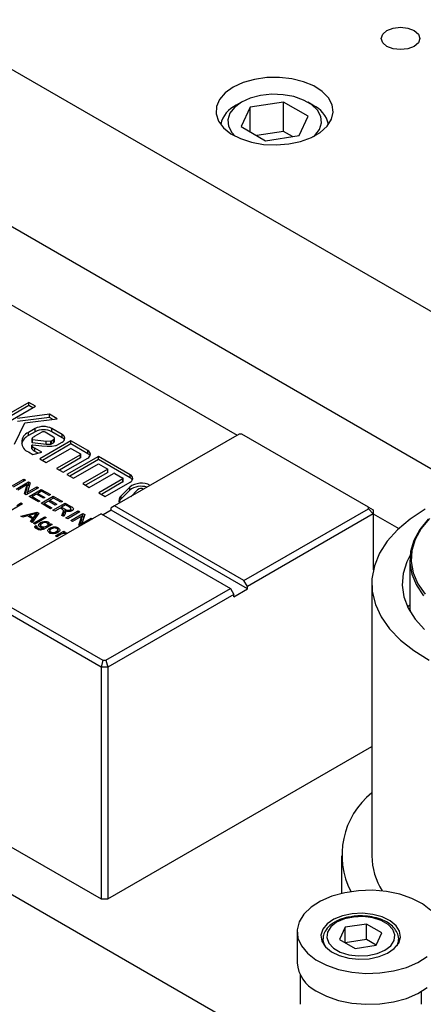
# Model space of a CAD drawing. Header units: inches. Extents: x 1880 to 2363, y -453 to -54.
# Tile 889 of 1056: x 2070.3 to 2072.39, y -73.57 to -68.45. Entities that reach past the tile are written whole.
import ezdxf

# ---------------------------------------------------------------- set-up
doc = ezdxf.new("R2010")
doc.units = ezdxf.units.IN
doc.header["$LTSCALE"] = 0.5
doc.header["$MEASUREMENT"] = 0
for name, color, linetype in [('DIE-M-S', 8, 'Continuous'), ('DIE-M-S3', 8, 'Continuous'), ('DSS-M-S', 53, 'Continuous'), ('SVD-M-S', 8, 'Continuous')]:
    doc.layers.add(name, color=color, linetype=linetype)

msp = doc.modelspace()

# ---------------------------------------------------------------- linework, layer by layer
at = {"layer": 'DIE-M-S', "linetype": 'Continuous', "lineweight": 25}
for p, q in [((2067.86449, -67.32945), (2075.01687, -71.45843)), ((2067.86449, -68.14599), (2072.63336, -70.899)), ((2072.20577, -68.50895), (2072.23837, -68.49638)), ((2072.23837, -68.49638), (2072.27683, -68.49196)), ((2072.27683, -68.49196), (2072.31529, -68.49638)), ((2072.31529, -68.49638), (2072.3479, -68.50895)), ((2072.17633, -68.54998), (2072.18398, -68.52778)), ((2072.18398, -68.52778), (2072.20577, -68.50895)), ((2072.3479, -68.50895), (2072.36968, -68.52778)), ((2072.36968, -68.52778), (2072.37733, -68.54998)), ((2072.18398, -68.57218), (2072.17633, -68.54998)), ((2072.20577, -68.591), (2072.18398, -68.57218)), ((2072.23837, -68.60358), (2072.20577, -68.591)), ((2072.3479, -68.591), (2072.31529, -68.60358)), ((2072.36968, -68.57218), (2072.3479, -68.591)), ((2072.37733, -68.54998), (2072.36968, -68.57218)), ((2072.27683, -68.608), (2072.23837, -68.60358)), ((2072.31529, -68.60358), (2072.27683, -68.608)), ((2071.64747, -68.75236), (2071.58165, -68.75339)), ((2071.71214, -68.75953), (2071.64747, -68.75236)), ((2071.40745, -68.80327), (2071.36619, -68.8329)), ((2071.45877, -68.77946), (2071.40745, -68.80327)), ((2071.51775, -68.76257), (2071.45877, -68.77946)), ((2071.58165, -68.75339), (2071.51775, -68.76257)), ((2071.77262, -68.77455), (2071.71214, -68.75953)), ((2071.8261, -68.79672), (2071.77262, -68.77455)), ((2071.87007, -68.82502), (2071.8261, -68.79672)), ((2071.36619, -68.8329), (2071.33694, -68.86695)), ((2071.90248, -68.85811), (2071.87007, -68.82502)), ((2071.32105, -68.90384), (2071.31926, -68.94183)), ((2071.33694, -68.86695), (2071.32105, -68.90384)), ((2071.9218, -68.89444), (2071.90248, -68.85811)), ((2071.92715, -68.93233), (2071.9218, -68.89444)), ((2071.31926, -68.94183), (2071.33167, -68.97916)), ((2071.91826, -68.96999), (2071.92715, -68.93233)), ((2071.33167, -68.97916), (2071.35769, -69.01408)), ((2071.86009, -69.0377), (2071.89555, -69.00567)), ((2071.89555, -69.00567), (2071.91826, -68.96999)), ((2071.35769, -69.01408), (2071.3961, -69.04495)), ((2071.3961, -69.04495), (2071.44512, -69.07034)), ((2071.81353, -69.06458), (2071.86009, -69.0377)), ((2071.44512, -69.07034), (2071.50243, -69.08905)), ((2071.50243, -69.08905), (2071.56538, -69.1002)), ((2071.56538, -69.1002), (2071.63101, -69.10329)), ((2071.63101, -69.10329), (2071.69625, -69.09816)), ((2071.69625, -69.09816), (2071.75805, -69.08505)), ((2071.75805, -69.08505), (2071.81353, -69.06458))]:
    msp.add_line(p, q, dxfattribs=at)
at = {"layer": 'DIE-M-S3', "linetype": 'Continuous', "lineweight": 25}
for p, q in [((2067.86449, -68.14599), (2072.63336, -70.899)), ((2068.84737, -69.12166), (2071.42813, -70.61151)), ((2072.13541, -71.01981), (2072.26763, -71.09614))]:
    msp.add_line(p, q, dxfattribs=at)
at = {"layer": 'DSS-M-S', "linetype": 'Continuous', "lineweight": 25}
for p, q in [((2064.23349, -69.51966), (2073.07233, -74.62221)), ((2070.34683, -70.4409), (2070.1213, -70.57109)), ((2070.34683, -70.45723), (2070.13545, -70.57926)), ((2070.15494, -70.59051), (2070.38047, -70.46032)), ((2070.38047, -70.46032), (2070.34683, -70.4409)), ((2070.34683, -70.45723), (2070.34683, -70.4409)), ((2070.36632, -70.46849), (2070.34683, -70.45723)), ((2070.45334, -70.50239), (2070.28772, -70.52437)), ((2070.45334, -70.51872), (2070.28772, -70.54071)), ((2070.32597, -70.54748), (2070.49302, -70.5253)), ((2070.49302, -70.5253), (2070.45334, -70.50239)), ((2070.45334, -70.51872), (2070.45334, -70.50239)), ((2070.47002, -70.52835), (2070.45334, -70.51872)), ((2070.27253, -70.6584), (2070.32597, -70.54748)), ((2070.37961, -70.5766), (2070.34429, -70.59699)), ((2070.37961, -70.59293), (2070.34429, -70.61332)), ((2070.37961, -70.59293), (2070.37961, -70.5766)), ((2070.51932, -70.60781), (2070.46526, -70.5766)), ((2070.46526, -70.59293), (2070.46526, -70.5766)), ((2070.51932, -70.62414), (2070.46526, -70.59293)), ((2070.34429, -70.61332), (2070.34429, -70.59699)), ((2070.36187, -70.63016), (2070.36178, -70.6308)), ((2070.36178, -70.63073), (2070.36178, -70.64706)), ((2070.36178, -70.6308), (2070.36193, -70.63144)), ((2070.36221, -70.62955), (2070.36187, -70.63016)), ((2070.36193, -70.63144), (2070.36233, -70.63204)), ((2070.36233, -70.63204), (2070.36295, -70.63258)), ((2070.36295, -70.63258), (2070.36376, -70.63302)), ((2070.36376, -70.63302), (2070.36472, -70.63335)), ((2070.36472, -70.63335), (2070.36578, -70.63354)), ((2070.36578, -70.63354), (2070.43572, -70.64149)), ((2070.36578, -70.64987), (2070.36578, -70.63354)), ((2070.41325, -70.59602), (2070.37793, -70.61641)), ((2070.56493, -70.64034), (2070.40309, -70.73377)), ((2070.4746, -70.62083), (2070.43162, -70.59602)), ((2070.43572, -70.65782), (2070.43572, -70.64149)), ((2070.43686, -70.64154), (2070.46014, -70.64107)), ((2070.43686, -70.65787), (2070.43686, -70.64154)), ((2070.46014, -70.6574), (2070.46014, -70.64107)), ((2070.46348, -70.64023), (2070.4746, -70.63381)), ((2070.46348, -70.65656), (2070.46348, -70.64023)), ((2070.4746, -70.65014), (2070.4746, -70.63381)), ((2070.47926, -70.64365), (2070.47926, -70.62732)), ((2070.51932, -70.62414), (2070.51932, -70.60781)), ((2070.65258, -70.69094), (2070.56493, -70.64034)), ((2070.56493, -70.65667), (2070.56493, -70.64034)), ((2071.43866, -70.60543), (2070.79191, -70.97879)), ((2071.45331, -70.60543), (2071.43866, -70.60543)), ((2072.11041, -70.98477), (2071.45331, -70.60543)), ((2070.36162, -70.66451), (2070.36162, -70.68084)), ((2070.36169, -70.68131), (2070.36162, -70.68084)), ((2070.36164, -70.66425), (2070.36191, -70.66354)), ((2070.36169, -70.66498), (2070.36164, -70.66425)), ((2070.36205, -70.66567), (2070.36169, -70.66498)), ((2070.36205, -70.682), (2070.36169, -70.68131)), ((2070.36191, -70.66354), (2070.36248, -70.6629)), ((2070.36205, -70.682), (2070.36205, -70.66567)), ((2070.36248, -70.6629), (2070.36332, -70.66235)), ((2070.36332, -70.66235), (2070.36436, -70.66195)), ((2070.36436, -70.66195), (2070.36555, -70.66171)), ((2070.36555, -70.66171), (2070.3668, -70.66165)), ((2070.36578, -70.64987), (2070.43572, -70.65782)), ((2070.3668, -70.66165), (2070.41456, -70.66707)), ((2070.41404, -70.69987), (2070.37793, -70.67903)), ((2070.37793, -70.69536), (2070.37793, -70.67903)), ((2070.39442, -70.70488), (2070.37793, -70.69536)), ((2070.41456, -70.66707), (2070.44122, -70.66893)), ((2070.56493, -70.65667), (2070.41724, -70.74193)), ((2070.43673, -70.75318), (2070.56142, -70.6812)), ((2070.43686, -70.65787), (2070.46014, -70.6574)), ((2070.44122, -70.66893), (2070.46612, -70.66842)), ((2070.46348, -70.65656), (2070.4746, -70.65014)), ((2070.46612, -70.66842), (2070.48414, -70.66549)), ((2070.49106, -70.66315), (2070.51932, -70.64683)), ((2070.65258, -70.70727), (2070.56493, -70.65667)), ((2070.56844, -70.6812), (2070.61543, -70.70833)), ((2070.65258, -70.70727), (2070.65258, -70.69094)), ((2070.34429, -70.69845), (2070.36737, -70.71177)), ((2070.36737, -70.71177), (2070.41404, -70.69987)), ((2070.40309, -70.73377), (2070.43673, -70.75318)), ((2070.61543, -70.71238), (2070.49074, -70.78437)), ((2070.61543, -70.72871), (2070.50489, -70.79253)), ((2070.52438, -70.80379), (2070.65258, -70.72978)), ((2070.7074, -70.72121), (2070.54437, -70.81532)), ((2070.7074, -70.73754), (2070.55851, -70.82349)), ((2070.61543, -70.72871), (2070.61543, -70.71238)), ((2070.61689, -70.72669), (2070.61689, -70.71036)), ((2070.8724, -70.81646), (2070.7074, -70.72121)), ((2070.7074, -70.73754), (2070.7074, -70.72121)), ((2070.8724, -70.83279), (2070.7074, -70.73754)), ((2070.49074, -70.78437), (2070.52438, -70.80379)), ((2070.57801, -70.83474), (2070.7074, -70.76004)), ((2070.75626, -70.78825), (2070.62687, -70.86295)), ((2070.7074, -70.76004), (2070.75626, -70.78825)), ((2070.75626, -70.80458), (2070.75626, -70.78825)), ((2070.25623, -70.87658), (2070.31987, -70.83984)), ((2070.32884, -70.84502), (2070.2652, -70.88176)), ((2070.31987, -70.83984), (2070.32884, -70.84502)), ((2070.31987, -70.8502), (2070.31987, -70.83984)), ((2070.54437, -70.81532), (2070.57801, -70.83474)), ((2070.75626, -70.80458), (2070.64101, -70.87111)), ((2070.6605, -70.88237), (2070.78639, -70.8097)), ((2070.83525, -70.8379), (2070.70937, -70.91057)), ((2070.79341, -70.8097), (2070.83525, -70.83385)), ((2070.83525, -70.85423), (2070.83525, -70.8379)), ((2070.8367, -70.85221), (2070.8367, -70.83588)), ((2070.8724, -70.83279), (2070.8724, -70.81646)), ((2070.2807, -70.89071), (2070.34434, -70.85397)), ((2070.33835, -70.86779), (2070.28968, -70.89589)), ((2070.32337, -70.91534), (2070.33835, -70.86779)), ((2070.32773, -70.91785), (2070.33835, -70.88412)), ((2070.39656, -70.88412), (2070.33292, -70.92085)), ((2070.33835, -70.88412), (2070.33835, -70.86779)), ((2070.33835, -70.87376), (2070.34434, -70.8703)), ((2070.35389, -70.85948), (2070.33893, -70.90703)), ((2070.33893, -70.90703), (2070.38759, -70.87893)), ((2070.34434, -70.85397), (2070.35389, -70.85948)), ((2070.34434, -70.8703), (2070.34434, -70.85397)), ((2070.34434, -70.8703), (2070.34954, -70.8733)), ((2070.34761, -70.92933), (2070.41125, -70.89259)), ((2070.38759, -70.87893), (2070.39656, -70.88412)), ((2070.38759, -70.8893), (2070.38759, -70.87893)), ((2070.41125, -70.89259), (2070.45857, -70.91991)), ((2070.41125, -70.90296), (2070.41125, -70.89259)), ((2070.62687, -70.86295), (2070.6605, -70.88237)), ((2070.83525, -70.85423), (2070.72351, -70.91874)), ((2070.743, -70.92999), (2070.8724, -70.8553)), ((2070.87013, -70.88096), (2070.82563, -70.92546)), ((2070.87013, -70.89729), (2070.82563, -70.94179)), ((2070.87013, -70.89729), (2070.87013, -70.88096)), ((2070.91133, -70.89469), (2070.87545, -70.93057)), ((2070.33292, -70.92085), (2070.32337, -70.91534)), ((2070.33893, -70.91739), (2070.33893, -70.90703)), ((2070.39656, -70.95759), (2070.34761, -70.92933)), ((2070.36175, -70.9375), (2070.36393, -70.93624)), ((2070.38595, -70.91756), (2070.36393, -70.93027)), ((2070.36393, -70.93027), (2070.4039, -70.95335)), ((2070.36393, -70.93875), (2070.36393, -70.93027)), ((2070.42185, -70.93828), (2070.38595, -70.91756)), ((2070.39112, -70.92054), (2070.3933, -70.91929)), ((2070.41288, -70.90201), (2070.3933, -70.91332)), ((2070.3933, -70.91332), (2070.4292, -70.93404)), ((2070.3933, -70.9218), (2070.3933, -70.91332)), ((2070.40962, -70.96513), (2070.47325, -70.92839)), ((2070.45123, -70.92415), (2070.41288, -70.90201)), ((2070.4292, -70.93404), (2070.42185, -70.93828)), ((2070.45857, -70.91991), (2070.45123, -70.92415)), ((2070.47489, -70.93781), (2070.45531, -70.94911)), ((2070.45531, -70.94911), (2070.4912, -70.96984)), ((2070.45531, -70.95759), (2070.45531, -70.94911)), ((2070.47325, -70.92839), (2070.52058, -70.95571)), ((2070.47325, -70.93875), (2070.47325, -70.92839)), ((2070.51323, -70.95995), (2070.47489, -70.93781)), ((2070.70937, -70.91057), (2070.743, -70.92999)), ((2070.82563, -70.94179), (2070.82563, -70.92546)), ((2070.31286, -70.96773), (2070.25394, -71.00174)), ((2070.28354, -70.97593), (2070.30531, -70.96336)), ((2070.30531, -70.96336), (2070.31286, -70.96773)), ((2070.30531, -70.97209), (2070.30531, -70.96336)), ((2070.4039, -70.95335), (2070.39656, -70.95759)), ((2070.45857, -70.99339), (2070.40962, -70.96513)), ((2070.42376, -70.97329), (2070.42593, -70.97204)), ((2070.44796, -70.95335), (2070.42593, -70.96607)), ((2070.42593, -70.96607), (2070.46591, -70.98915)), ((2070.42593, -70.97455), (2070.42593, -70.96607)), ((2070.48386, -70.97408), (2070.44796, -70.95335)), ((2070.45313, -70.95634), (2070.45531, -70.95508)), ((2070.46591, -70.98915), (2070.45857, -70.99339)), ((2070.47162, -71.00092), (2070.53526, -70.96419)), ((2070.4806, -71.00611), (2070.47162, -71.00092)), ((2070.50915, -70.98962), (2070.4806, -71.00611)), ((2070.4912, -70.96984), (2070.48386, -70.97408)), ((2070.5191, -70.99536), (2070.50915, -70.98962)), ((2070.52058, -70.95571), (2070.51323, -70.95995)), ((2070.51432, -70.99261), (2070.5165, -70.99135)), ((2070.53689, -70.97361), (2070.5165, -70.98538)), ((2070.5165, -70.98538), (2070.53493, -70.99602)), ((2070.5165, -70.99386), (2070.5165, -70.98538)), ((2070.53493, -71.01235), (2070.53493, -70.99602)), ((2070.53526, -70.96419), (2070.56441, -70.98101)), ((2070.53526, -70.97455), (2070.53526, -70.96419)), ((2070.55741, -70.98545), (2070.53689, -70.97361)), ((2070.53934, -71.04002), (2070.60298, -71.00328)), ((2070.56115, -71.00755), (2070.56115, -70.99917)), ((2070.56441, -70.99165), (2070.56441, -70.98101)), ((2070.56441, -70.99734), (2070.57225, -71.00257)), ((2070.56508, -71.00613), (2070.56508, -70.99384)), ((2070.60298, -71.00328), (2070.61196, -71.00846)), ((2070.60298, -71.01364), (2070.60298, -71.00328)), ((2070.77423, -71.00125), (2070.73181, -71.02574)), ((2070.79191, -70.97879), (2070.77423, -70.989)), ((2070.77423, -71.00125), (2070.77423, -70.989)), ((2071.48134, -71.40945), (2070.77423, -71.00125)), ((2071.46366, -71.36659), (2070.79191, -70.97879)), ((2071.46366, -71.36659), (2072.11041, -70.99323)), ((2072.11041, -70.99323), (2072.11041, -70.98477)), ((2072.11041, -70.98477), (2072.13541, -70.99921)), ((2072.11041, -70.99323), (2072.13541, -71.01962)), ((2072.13541, -70.99921), (2072.13541, -71.01962)), ((2072.4042, -70.99633), (2072.32715, -71.04665)), ((2070.7212, -71.01961), (2070.07445, -71.39298)), ((2070.30552, -71.03152), (2070.38869, -71.0115)), ((2070.31437, -71.03663), (2070.30552, -71.03152)), ((2070.33948, -71.03019), (2070.31437, -71.03663)), ((2070.36558, -71.04526), (2070.33948, -71.03019)), ((2070.37169, -71.02191), (2070.34888, -71.02777)), ((2070.34888, -71.02777), (2070.36978, -71.03983)), ((2070.34888, -71.03562), (2070.34888, -71.02777)), ((2070.35441, -71.05975), (2070.36558, -71.04526)), ((2070.39795, -71.01684), (2070.36327, -71.06486)), ((2070.36558, -71.06159), (2070.36558, -71.04526)), ((2070.36558, -71.05374), (2070.36961, -71.05607)), ((2070.36978, -71.03983), (2070.3792, -71.02757)), ((2070.36978, -71.05584), (2070.36978, -71.03983)), ((2070.37028, -71.0689), (2070.4292, -71.03489)), ((2070.43676, -71.03925), (2070.37783, -71.07327)), ((2070.3792, -71.0428), (2070.3792, -71.02757)), ((2070.38652, -71.03266), (2070.38652, -71.0181)), ((2070.38652, -71.02835), (2070.38869, -71.02783)), ((2070.38869, -71.0115), (2070.39795, -71.01684)), ((2070.38869, -71.02783), (2070.38869, -71.0115)), ((2070.38869, -71.02783), (2070.38962, -71.02837)), ((2070.4292, -71.03489), (2070.43676, -71.03925)), ((2070.4292, -71.04361), (2070.4292, -71.03489)), ((2070.51836, -71.0279), (2070.52322, -71.01519)), ((2070.52888, -71.03398), (2070.51836, -71.0279)), ((2070.52322, -71.03071), (2070.52322, -71.01519)), ((2070.52622, -71.02009), (2070.52622, -71.00376)), ((2070.52622, -71.00733), (2070.53493, -71.01235)), ((2070.53526, -71.01738), (2070.52888, -71.03398)), ((2070.53496, -71.01818), (2070.53496, -71.00357)), ((2070.54832, -71.0452), (2070.53934, -71.04002)), ((2070.61196, -71.00846), (2070.54832, -71.0452)), ((2070.56382, -71.05415), (2070.62746, -71.01741)), ((2070.57279, -71.05933), (2070.56382, -71.05415)), ((2070.62147, -71.03123), (2070.57279, -71.05933)), ((2070.60649, -71.07878), (2070.62147, -71.03123)), ((2070.61084, -71.08129), (2070.62147, -71.04756)), ((2070.62147, -71.04756), (2070.62147, -71.03123)), ((2070.62147, -71.0372), (2070.62746, -71.03374)), ((2070.63701, -71.02292), (2070.62204, -71.07046)), ((2070.62204, -71.07046), (2070.6707, -71.04237)), ((2070.62746, -71.01741), (2070.63701, -71.02292)), ((2070.62746, -71.03374), (2070.62746, -71.01741)), ((2070.62746, -71.03374), (2070.63266, -71.03674)), ((2070.6707, -71.04237), (2070.67624, -71.04557)), ((2070.6707, -71.04877), (2070.6707, -71.04237)), ((2070.7212, -71.01961), (2071.39295, -71.40741)), ((2072.13541, -71.01962), (2071.48134, -71.39721)), ((2072.13541, -71.01962), (2072.13541, -71.31136)), ((2072.32715, -71.04665), (2072.26141, -71.10206)), ((2072.4203, -71.04823), (2072.37645, -71.10146)), ((2072.42716, -71.04403), (2072.38378, -71.09669)), ((2070.36327, -71.06486), (2070.35441, -71.05975)), ((2070.36312, -71.06478), (2070.36558, -71.06159)), ((2070.37783, -71.07327), (2070.37028, -71.0689)), ((2070.38359, -71.08008), (2070.39039, -71.08488)), ((2070.38359, -71.09641), (2070.38359, -71.08008)), ((2070.38851, -71.08783), (2070.38851, -71.09793)), ((2070.38869, -71.09794), (2070.38869, -71.0888)), ((2070.39455, -71.10121), (2070.39455, -71.09425)), ((2070.40238, -71.08553), (2070.40752, -71.08173)), ((2070.4072, -71.07862), (2070.4072, -71.0898)), ((2070.40752, -71.07826), (2070.40752, -71.0654)), ((2070.4119, -71.09163), (2070.4119, -71.08508)), ((2070.42212, -71.10072), (2070.42212, -71.09273)), ((2070.46745, -71.07528), (2070.43075, -71.09647)), ((2070.43878, -71.09183), (2070.43878, -71.08311)), ((2070.44659, -71.08733), (2070.44659, -71.07409)), ((2070.44818, -71.07962), (2070.44818, -71.06329)), ((2070.44818, -71.07962), (2070.45258, -71.08386)), ((2070.45461, -71.07397), (2070.45989, -71.07092)), ((2070.45461, -71.0827), (2070.45461, -71.07397)), ((2070.45602, -71.10687), (2070.45602, -71.09355)), ((2070.45989, -71.07092), (2070.46745, -71.07528)), ((2070.45989, -71.07964), (2070.45989, -71.07092)), ((2070.48017, -71.09356), (2070.48017, -71.08722)), ((2070.49656, -71.11941), (2070.49656, -71.10308)), ((2070.49835, -71.10858), (2070.49835, -71.09225)), ((2070.6126, -71.08231), (2070.60649, -71.07878)), ((2070.62204, -71.07686), (2070.62204, -71.07046)), ((2072.26141, -71.10206), (2072.20796, -71.16171)), ((2072.37645, -71.10146), (2072.34557, -71.15763)), ((2072.38378, -71.09669), (2072.35322, -71.15228)), ((2070.4497, -71.11439), (2070.45602, -71.10988)), ((2070.45547, -71.10712), (2070.45547, -71.12345)), ((2070.48435, -71.13476), (2070.52741, -71.1099)), ((2070.49191, -71.13912), (2070.48435, -71.13476)), ((2070.48875, -71.1199), (2070.48875, -71.11216)), ((2070.51499, -71.12579), (2070.49191, -71.13912)), ((2070.49656, -71.10779), (2070.49835, -71.10858)), ((2070.52741, -71.1099), (2070.53497, -71.11426)), ((2070.52741, -71.12159), (2070.52741, -71.1099)), ((2070.53497, -71.11426), (2070.52896, -71.11773)), ((2070.52896, -71.12154), (2070.52896, -71.11773)), ((2072.35322, -71.15228), (2072.33605, -71.20975)), ((2072.20796, -71.16171), (2072.16761, -71.2247)), ((2072.34557, -71.15763), (2072.32822, -71.21571)), ((2072.16761, -71.2247), (2072.14097, -71.29007)), ((2072.32521, -71.2385), (2072.30953, -71.26928)), ((2072.32822, -71.21571), (2072.32473, -71.27462)), ((2072.33605, -71.20975), (2072.3326, -71.26803)), ((2072.14097, -71.29007), (2072.12846, -71.35684)), ((2072.30953, -71.26928), (2072.29031, -71.32898)), ((2072.3243, -71.25987), (2072.3243, -71.49585)), ((2072.32473, -71.27462), (2072.33517, -71.33325)), ((2072.3326, -71.26803), (2072.34293, -71.32604)), ((2072.12846, -71.35684), (2072.13025, -71.42399)), ((2072.29031, -71.32898), (2072.28504, -71.38963)), ((2072.33517, -71.33325), (2072.35935, -71.39051)), ((2072.34293, -71.32604), (2072.36685, -71.3827)), ((2070.07445, -71.40143), (2070.73155, -71.78077)), ((2070.7462, -71.78077), (2071.39295, -71.40741)), ((2071.39295, -71.40741), (2071.41063, -71.43803)), ((2071.41063, -71.45027), (2071.48134, -71.40945)), ((2071.48134, -71.39721), (2071.46366, -71.36659)), ((2071.48134, -71.40945), (2071.48134, -71.39721)), ((2072.12745, -71.38203), (2072.12745, -72.79651)), ((2072.28504, -71.38963), (2072.29382, -71.45014)), ((2072.35935, -71.39051), (2072.3968, -71.44534)), ((2072.36685, -71.3827), (2072.40391, -71.43696)), ((2070.7212, -71.81562), (2070.04945, -71.42782)), ((2071.41063, -71.43803), (2070.75655, -71.81562)), ((2071.41063, -71.45027), (2071.41063, -71.43803)), ((2072.13025, -71.42399), (2072.14632, -71.49051)), ((2072.29382, -71.45014), (2072.31649, -71.50943)), ((2072.14632, -71.49051), (2072.17643, -71.55538)), ((2072.31571, -71.501), (2072.31331, -71.50298)), ((2072.32403, -71.49524), (2072.31571, -71.501)), ((2072.31649, -71.50943), (2072.35265, -71.56646)), ((2072.17643, -71.55538), (2072.22012, -71.61762)), ((2072.35265, -71.56646), (2072.40165, -71.62019)), ((2072.22012, -71.61762), (2072.27673, -71.67629)), ((2072.27673, -71.67629), (2072.3454, -71.7305)), ((2072.3454, -71.7305), (2072.42509, -71.77943)), ((2070.73155, -71.78077), (2070.7212, -71.81562)), ((2070.75655, -71.81562), (2070.7212, -71.81562)), ((2070.7212, -71.81562), (2070.7212, -73.02001)), ((2070.73155, -71.78077), (2070.7462, -71.78077)), ((2070.7462, -71.78077), (2070.75655, -71.81562)), ((2070.75655, -71.81562), (2070.75655, -73.02001)), ((2070.75655, -73.02001), (2072.12745, -72.22861)), ((2070.04945, -72.63222), (2070.7212, -73.02001)), ((2071.96997, -72.79651), (2071.96997, -72.9894)), ((2070.7212, -73.02001), (2070.75655, -73.02001))]:
    msp.add_line(p, q, dxfattribs=at)
for centre, radius, start, end in [((2070.42243, -70.65925), 0.09309, 62.60967, 117.39033), ((2070.42243, -70.67558), 0.09309, 62.60967, 117.39033), ((2070.42243, -70.61375), 0.01997, 62.60967, 117.39033), ((2070.37242, -70.673), 0.06598, 115.2353, 164.96028), ((2070.36354, -70.64772), 0.05426, 110.78342, 249.21658), ((2070.40402, -70.66357), 0.05389, 118.95615, 140.86488), ((2070.43668, -70.63302), 0.00853, 263.54513, 271.18589), ((2070.46014, -70.63398), 0.00708, 270.04787, 298.15021), ((2070.47214, -70.62732), 0.00694, 290.78342, 69.21658), ((2070.47131, -70.64286), 0.00799, 294.37466, 354.3052), ((2070.51191, -70.62732), 0.02087, 290.78342, 69.21658), ((2070.50571, -70.65023), 0.02943, 30.07525, 62.45757), ((2070.36554, -70.64596), 0.00392, 196.30445, 273.55402), ((2070.40387, -70.63207), 0.05365, 218.78061, 241.07783), ((2070.40387, -70.6484), 0.05365, 218.78061, 241.07783), ((2070.43668, -70.64935), 0.00853, 263.54513, 271.18589), ((2070.46014, -70.65031), 0.00708, 270.04787, 298.15021), ((2070.48111, -70.64515), 0.02056, 278.46324, 298.93203), ((2070.56493, -70.68798), 0.00763, 62.60967, 117.39033), ((2070.64521, -70.71036), 0.02077, 290.78342, 69.21658), ((2070.61466, -70.71036), 0.00217, 290.78342, 69.21658), ((2070.6144, -70.72644), 0.0025, 294.37466, 354.3052), ((2070.63902, -70.73326), 0.02931, 30.17936, 62.44898), ((2070.7899, -70.81647), 0.00763, 62.60967, 117.39033), ((2070.83448, -70.83588), 0.00217, 290.78342, 69.21658), ((2070.86503, -70.83588), 0.02077, 290.78342, 69.21658), ((2070.85884, -70.85878), 0.02931, 30.17936, 62.44898), ((2070.83422, -70.85196), 0.0025, 294.37466, 354.3052), ((2070.93056, -70.96032), 0.09975, 62.31034, 127.28784), ((2070.92972, -70.97293), 0.09629, 71.50869, 128.2334), ((2070.92995, -70.91921), 0.03079, 64.4396, 127.20799), ((2070.84676, -70.95016), 0.03251, 130.546, 205.36882), ((2070.85186, -70.96967), 0.03828, 133.24363, 163.10018), ((2072.39026, -72.79319), 0.41755, 129.00796, 206.98031), ((2072.47856, -72.79113), 0.35115, 180.87926, 212.35811)]:
    msp.add_arc(centre, radius, start, end, dxfattribs=at)
for points, knots in [([(2070.52359, -70.99829), (2070.5228, -70.99772), (2070.5214, -70.99669), (2070.5198, -70.99577), (2070.5191, -70.99536)], [0, 0, 0, 0, 0.5598794, 1, 1, 1, 1]), ([(2070.52322, -71.01519), (2070.52438, -71.01205), (2070.526, -71.00766), (2070.52647, -71.00177), (2070.52455, -70.99945), (2070.52359, -70.99829)], [0, 0, 0, 0, 0.5607799, 0.78056, 1, 1, 1, 1]), ([(2070.53493, -70.99602), (2070.53867, -70.99812), (2070.54335, -71.00073), (2070.55084, -71.00162), (2070.55597, -71.00134), (2070.55908, -71.00003), (2070.56115, -70.99917)], [0, 0, 0, 0, 0.4998554, 0.6255331, 0.7511738, 1, 1, 1, 1]), ([(2070.56115, -70.99917), (2070.56224, -70.99841), (2070.56442, -70.99689), (2070.5654, -70.99392), (2070.56408, -70.98966), (2070.56016, -70.98718), (2070.55741, -70.98545)], [0, 0, 0, 0, 0.186862, 0.3735352, 0.5603757, 1, 1, 1, 1]), ([(2070.56441, -70.98101), (2070.56743, -70.9828), (2070.57344, -70.98636), (2070.57872, -70.99296), (2070.5767, -70.9996), (2070.57245, -71.00269), (2070.57032, -71.00424)], [0, 0, 0, 0, 0.2816695, 0.559896, 0.7797891, 1, 1, 1, 1]), ([(2070.38652, -71.0181), (2070.38387, -71.01896), (2070.37913, -71.02051), (2070.37397, -71.02148), (2070.37169, -71.02191)], [0, 0, 0, 0, 0.5598913, 1, 1, 1, 1]), ([(2070.3792, -71.02757), (2070.38057, -71.0258), (2070.38302, -71.02265), (2070.38545, -71.01949), (2070.38652, -71.0181)], [0, 0, 0, 0, 0.5599999, 1, 1, 1, 1]), ([(2070.52322, -71.03153), (2070.5246, -71.02836), (2070.52626, -71.02458), (2070.52604, -71.02072), (2070.526, -71.02009)], [0, 0, 0, 0, 0.8381068, 1, 1, 1, 1]), ([(2070.53496, -71.00357), (2070.53545, -71.00446), (2070.53634, -71.00603), (2070.53664, -71.00767), (2070.53678, -71.00839)], [0, 0, 0, 0, 0.5601176, 1, 1, 1, 1]), ([(2070.57032, -71.00424), (2070.56741, -71.00555), (2070.5616, -71.00818), (2070.54774, -71.00849), (2070.53981, -71.00544), (2070.53496, -71.00357)], [0, 0, 0, 0, 0.2799114, 0.5597235, 1, 1, 1, 1]), ([(2070.53678, -71.00839), (2070.53674, -71.01009), (2070.53667, -71.01311), (2070.53569, -71.01607), (2070.53526, -71.01738)], [0, 0, 0, 0, 0.5599024, 1, 1, 1, 1]), ([(2070.38762, -71.0981), (2070.38561, -71.09683), (2070.38159, -71.09429), (2070.37845, -71.09028), (2070.37763, -71.08686), (2070.37864, -71.08339), (2070.38161, -71.0814), (2070.38359, -71.08008)], [0, 0, 0, 0, 0.2507056, 0.5007655, 0.6260305, 0.7511498, 1, 1, 1, 1]), ([(2070.43075, -71.09647), (2070.42744, -71.0984), (2070.42087, -71.10222), (2070.40768, -71.10469), (2070.39587, -71.10234), (2070.39037, -71.09952), (2070.38762, -71.0981)], [0, 0, 0, 0, 0.2819379, 0.5585958, 0.7788129, 1, 1, 1, 1]), ([(2070.39039, -71.08488), (2070.38967, -71.08556), (2070.38837, -71.08677), (2070.38859, -71.08818), (2070.38869, -71.0888)], [0, 0, 0, 0, 0.5601507, 1, 1, 1, 1]), ([(2070.38869, -71.0888), (2070.38944, -71.08994), (2070.39078, -71.09199), (2070.39339, -71.09356), (2070.39455, -71.09425)], [0, 0, 0, 0, 0.5589126, 1, 1, 1, 1]), ([(2070.39455, -71.09425), (2070.39598, -71.09503), (2070.39884, -71.09657), (2070.40382, -71.098), (2070.40899, -71.09821), (2070.41186, -71.09754), (2070.41329, -71.0972)], [0, 0, 0, 0, 0.2806566, 0.5601959, 0.7801022, 1, 1, 1, 1]), ([(2070.40473, -71.0888), (2070.402, -71.08685), (2070.39653, -71.08295), (2070.39687, -71.0757), (2070.40087, -71.06978), (2070.4053, -71.06686), (2070.40752, -71.0654)], [0, 0, 0, 0, 0.2793934, 0.5582325, 0.7789858, 1, 1, 1, 1]), ([(2070.42212, -71.09273), (2070.41845, -71.09258), (2070.41189, -71.09232), (2070.40692, -71.08987), (2070.40473, -71.0888)], [0, 0, 0, 0, 0.55899341, 1, 1, 1, 1]), ([(2070.41559, -71.06946), (2070.41363, -71.07068), (2070.40972, -71.07312), (2070.40665, -71.07756), (2070.40761, -71.08199), (2070.41047, -71.08405), (2070.4119, -71.08508)], [0, 0, 0, 0, 0.28120851, 0.56036435, 0.78015707, 1, 1, 1, 1]), ([(2070.40752, -71.0654), (2070.41079, -71.06378), (2070.4173, -71.06057), (2070.42907, -71.05849), (2070.44034, -71.05954), (2070.44557, -71.06204), (2070.44818, -71.06329)], [0, 0, 0, 0, 0.2807577, 0.560308, 0.7799794, 1, 1, 1, 1]), ([(2070.4119, -71.08508), (2070.41337, -71.08579), (2070.41632, -71.0872), (2070.42203, -71.08798), (2070.43044, -71.08741), (2070.43534, -71.08489), (2070.43878, -71.08311)], [0, 0, 0, 0, 0.1870576, 0.3739641, 0.5609209, 1, 1, 1, 1]), ([(2070.41329, -71.0972), (2070.41504, -71.09643), (2070.41816, -71.09506), (2070.42091, -71.09344), (2070.42212, -71.09273)], [0, 0, 0, 0, 0.5594782, 1, 1, 1, 1]), ([(2070.442, -71.06757), (2070.43971, -71.06661), (2070.43514, -71.0647), (2070.42448, -71.06503), (2070.41896, -71.06778), (2070.41559, -71.06946)], [0, 0, 0, 0, 0.2794622, 0.5596017, 1, 1, 1, 1]), ([(2070.43878, -71.08311), (2070.4407, -71.08189), (2070.44455, -71.07946), (2070.44707, -71.07499), (2070.4462, -71.07064), (2070.4434, -71.06859), (2070.442, -71.06757)], [0, 0, 0, 0, 0.2810007, 0.5601617, 0.7802439, 1, 1, 1, 1]), ([(2070.45378, -71.11798), (2070.45092, -71.11595), (2070.4452, -71.1119), (2070.44433, -71.10428), (2070.44892, -71.09807), (2070.45365, -71.09506), (2070.45602, -71.09355)], [0, 0, 0, 0, 0.2797063, 0.5584938, 0.7789139, 1, 1, 1, 1]), ([(2070.44818, -71.06329), (2070.45057, -71.06506), (2070.45484, -71.06824), (2070.45468, -71.07222), (2070.45461, -71.07397)], [0, 0, 0, 0, 0.5587077, 1, 1, 1, 1]), ([(2070.4636, -71.09789), (2070.46159, -71.09916), (2070.45758, -71.1017), (2070.45488, -71.10638), (2070.45612, -71.1109), (2070.45909, -71.113), (2070.46058, -71.11406)], [0, 0, 0, 0, 0.2810696, 0.5601516, 0.7800207, 1, 1, 1, 1]), ([(2070.45602, -71.09355), (2070.45991, -71.09151), (2070.46685, -71.08787), (2070.47611, -71.08742), (2070.48017, -71.08722)], [0, 0, 0, 0, 0.560964, 1, 1, 1, 1]), ([(2070.49155, -71.09618), (2070.48917, -71.09512), (2070.48441, -71.09302), (2070.47304, -71.09316), (2070.46718, -71.0961), (2070.4636, -71.09789)], [0, 0, 0, 0, 0.2799782, 0.5598459, 1, 1, 1, 1]), ([(2070.48017, -71.08722), (2070.48401, -71.08765), (2070.49087, -71.0884), (2070.49606, -71.09107), (2070.49835, -71.09225)], [0, 0, 0, 0, 0.5590014, 1, 1, 1, 1]), ([(2070.48875, -71.11216), (2070.49073, -71.1109), (2070.49467, -71.10839), (2070.49712, -71.10374), (2070.49594, -71.09929), (2070.49301, -71.09721), (2070.49155, -71.09618)], [0, 0, 0, 0, 0.2810186, 0.5600844, 0.7800102, 1, 1, 1, 1]), ([(2070.49835, -71.09225), (2070.50114, -71.09424), (2070.50672, -71.09823), (2070.50765, -71.10565), (2070.50359, -71.11184), (2070.49897, -71.11482), (2070.49666, -71.11631)], [0, 0, 0, 0, 0.2796653, 0.5587533, 0.7790288, 1, 1, 1, 1]), ([(2070.49666, -71.11631), (2070.49331, -71.11812), (2070.48663, -71.12172), (2070.47378, -71.12362), (2070.4621, -71.12193), (2070.45655, -71.1193), (2070.45378, -71.11798)], [0, 0, 0, 0, 0.2810379, 0.5594768, 0.7796287, 1, 1, 1, 1]), ([(2070.46058, -71.11406), (2070.46211, -71.11481), (2070.46518, -71.1163), (2070.47115, -71.11713), (2070.47996, -71.11663), (2070.48513, -71.114), (2070.48875, -71.11216)], [0, 0, 0, 0, 0.1871773, 0.3742015, 0.561245, 1, 1, 1, 1]), ([(2070.54036, -71.12435), (2070.53898, -71.12367), (2070.53621, -71.12231), (2070.53095, -71.12128), (2070.52282, -71.12153), (2070.51822, -71.12403), (2070.51499, -71.12579)], [0, 0, 0, 0, 0.1873734, 0.3745468, 0.5608945, 1, 1, 1, 1]), ([(2070.52896, -71.11773), (2070.53102, -71.1176), (2070.53515, -71.11735), (2070.54148, -71.11817), (2070.54477, -71.11972), (2070.54644, -71.1205)], [0, 0, 0, 0, 0.330628, 0.6609839, 1, 1, 1, 1]), ([(2072.32435, -71.49585), (2072.32435, -71.49612), (2072.32436, -71.49679), (2072.32506, -71.50576), (2072.32611, -71.51652), (2072.32659, -71.52148)], [0, 0, 0, 0, 0.2783618, 0.6678565, 1, 1, 1, 1])]:
    msp.add_open_spline(points, degree=3, knots=knots, dxfattribs=at)
at = {"layer": 'SVD-M-S', "linetype": 'Continuous', "lineweight": 25}
for p, q in [((2071.55024, -68.8463), (2071.49666, -68.86022)), ((2071.60804, -68.84019), (2071.55024, -68.8463)), ((2071.6667, -68.84223), (2071.60804, -68.84019)), ((2071.7228, -68.85233), (2071.6667, -68.84223)), ((2071.77309, -68.86988), (2071.7228, -68.85233)), ((2071.4504, -68.88114), (2071.41416, -68.90785)), ((2071.45037, -68.88116), (2071.42385, -68.89647)), ((2071.49666, -68.86022), (2071.4504, -68.88114)), ((2071.66938, -68.8802), (2071.49539, -68.90711)), ((2071.79676, -68.95373), (2071.66938, -68.8802)), ((2071.66938, -69.0333), (2071.66938, -68.8802)), ((2071.81464, -68.89386), (2071.77309, -68.86988)), ((2071.82167, -68.89647), (2071.79515, -68.88116)), ((2071.84504, -68.92289), (2071.81464, -68.89386)), ((2071.39005, -68.93878), (2071.37945, -68.97215)), ((2071.41416, -68.90785), (2071.39005, -68.93878)), ((2071.49539, -68.90711), (2071.44876, -69.00756)), ((2071.49539, -69.03447), (2071.49539, -68.90711)), ((2071.75013, -69.05417), (2071.79676, -68.95373)), ((2071.86252, -68.95528), (2071.84504, -68.92289)), ((2071.86607, -68.98914), (2071.86252, -68.95528)), ((2071.37945, -68.97215), (2071.383, -69.00601)), ((2071.383, -69.00601), (2071.40048, -69.03839)), ((2071.44876, -69.00756), (2071.57614, -69.08109)), ((2071.85547, -69.02251), (2071.86607, -68.98914)), ((2071.40048, -69.03839), (2071.41992, -69.05867)), ((2071.66938, -69.0333), (2071.53055, -69.05477)), ((2071.57614, -69.08109), (2071.75013, -69.05417)), ((2071.71497, -69.05961), (2071.66938, -69.0333)), ((2071.8256, -69.05867), (2071.83136, -69.05344)), ((2071.83136, -69.05344), (2071.85547, -69.02251)), ((2071.9867, -72.98829), (2071.92051, -73.0065)), ((2072.05777, -72.97788), (2071.9867, -72.98829)), ((2072.13099, -72.97568), (2072.05777, -72.97788)), ((2072.20355, -72.98176), (2072.13099, -72.97568)), ((2072.27266, -72.9959), (2072.20355, -72.98176)), ((2072.33566, -73.01755), (2072.27266, -72.9959)), ((2071.86176, -73.03182), (2071.81268, -73.06327)), ((2071.92051, -73.0065), (2071.86176, -73.03182)), ((2072.39013, -73.04588), (2072.33566, -73.01755)), ((2072.43399, -73.0798), (2072.39013, -73.04588)), ((2071.77518, -73.09964), (2071.75069, -73.13953)), ((2071.81268, -73.06327), (2071.77518, -73.09964)), ((2072.02588, -73.09778), (2071.97514, -73.10836)), ((2072.07965, -73.09514), (2072.02588, -73.09778)), ((2072.13276, -73.10062), (2072.07965, -73.09514)), ((2072.18161, -73.11386), (2072.13276, -73.10062)), ((2071.75069, -73.13953), (2071.74015, -73.18142)), ((2071.89608, -73.14998), (2071.87316, -73.17818)), ((2071.93086, -73.12617), (2071.89608, -73.14998)), ((2071.94486, -73.14201), (2071.91464, -73.16532)), ((2071.94486, -73.14201), (2071.91464, -73.16532)), ((2071.97514, -73.10836), (2071.93086, -73.12617)), ((2071.98522, -73.12457), (2071.94486, -73.14201)), ((2071.98522, -73.12457), (2071.94486, -73.14201)), ((2072.03247, -73.1144), (2071.98522, -73.12457)), ((2072.03247, -73.1144), (2071.98522, -73.12457)), ((2072.09955, -73.15096), (2071.98977, -73.16794)), ((2072.09955, -73.15096), (2071.98977, -73.16794)), ((2072.08277, -73.11232), (2072.03247, -73.1144)), ((2072.08277, -73.11232), (2072.03247, -73.1144)), ((2072.13204, -73.11851), (2072.08277, -73.11232)), ((2072.13204, -73.11851), (2072.08277, -73.11232)), ((2072.17991, -73.19735), (2072.09955, -73.15096)), ((2072.09955, -73.23133), (2072.09955, -73.15096)), ((2072.17991, -73.19735), (2072.09955, -73.15096)), ((2072.09955, -73.23133), (2072.09955, -73.15096)), ((2072.1763, -73.13246), (2072.13204, -73.11851)), ((2072.1763, -73.13246), (2072.13204, -73.11851)), ((2072.21196, -73.15304), (2072.1763, -73.13246)), ((2072.21196, -73.15304), (2072.1763, -73.13246)), ((2072.22286, -73.13394), (2072.18161, -73.11386)), ((2072.2537, -73.1595), (2072.22286, -73.13394)), ((2071.73975, -73.19136), (2071.73975, -73.3521)), ((2071.74015, -73.18142), (2071.74397, -73.22369)), ((2071.87316, -73.17818), (2071.86366, -73.20884)), ((2071.89701, -73.19259), (2071.89342, -73.22163)), ((2071.89701, -73.19259), (2071.89342, -73.22163)), ((2071.91464, -73.16532), (2071.89701, -73.19259)), ((2071.91464, -73.16532), (2071.89701, -73.19259)), ((2071.98977, -73.16794), (2071.96035, -73.23132)), ((2071.98977, -73.16794), (2071.96035, -73.23132)), ((2071.98977, -73.2483), (2071.98977, -73.16794)), ((2071.98977, -73.2483), (2071.98977, -73.16794)), ((2072.15049, -73.26073), (2072.17991, -73.19735)), ((2072.15049, -73.26073), (2072.17991, -73.19735)), ((2072.23613, -73.17859), (2072.21196, -73.15304)), ((2072.23613, -73.17859), (2072.21196, -73.15304)), ((2072.24684, -73.20704), (2072.23613, -73.17859)), ((2072.24684, -73.20704), (2072.23613, -73.17859)), ((2072.27203, -73.18879), (2072.2537, -73.1595)), ((2072.2766, -73.21983), (2072.27203, -73.18879)), ((2071.74397, -73.22369), (2071.762, -73.26472)), ((2071.86366, -73.20884), (2071.86823, -73.23988)), ((2071.86823, -73.23988), (2071.88656, -73.26917)), ((2071.87328, -73.23041), (2071.87328, -73.25072)), ((2071.87328, -73.23041), (2071.87328, -73.25072)), ((2071.87331, -73.22845), (2071.87339, -73.23429)), ((2071.87331, -73.22845), (2071.87339, -73.23429)), ((2071.87339, -73.23429), (2071.88184, -73.26355)), ((2071.87339, -73.23429), (2071.88184, -73.26355)), ((2071.89342, -73.22163), (2071.90414, -73.25008)), ((2071.89342, -73.22163), (2071.90414, -73.25008)), ((2071.90414, -73.25008), (2071.9283, -73.27563)), ((2071.90414, -73.25008), (2071.9283, -73.27563)), ((2071.96035, -73.23132), (2072.04072, -73.27771)), ((2071.96035, -73.23132), (2072.04072, -73.27771)), ((2072.09955, -73.23133), (2071.98978, -73.24831)), ((2072.09955, -73.23133), (2071.98978, -73.24831)), ((2072.15048, -73.26073), (2072.09955, -73.23133)), ((2072.15048, -73.26073), (2072.09955, -73.23133)), ((2072.22562, -73.26335), (2072.24325, -73.23607)), ((2072.22562, -73.26335), (2072.24325, -73.23607)), ((2072.24325, -73.23607), (2072.24684, -73.20704)), ((2072.24325, -73.23607), (2072.24684, -73.20704)), ((2072.24418, -73.27869), (2072.26711, -73.25049)), ((2072.25842, -73.26355), (2072.26595, -73.24203)), ((2072.25842, -73.26355), (2072.26595, -73.24203)), ((2072.26595, -73.24203), (2072.26682, -73.23501)), ((2072.26595, -73.24203), (2072.26682, -73.23501)), ((2072.26682, -73.23501), (2072.26698, -73.23041)), ((2072.26682, -73.23501), (2072.26698, -73.23041)), ((2072.26698, -73.25072), (2072.26698, -73.23041)), ((2072.26698, -73.25072), (2072.26698, -73.23041)), ((2072.26711, -73.25049), (2072.2766, -73.21983)), ((2071.762, -73.26472), (2071.79355, -73.30293)), ((2071.79355, -73.30293), (2071.8374, -73.33685)), ((2071.88656, -73.26917), (2071.9174, -73.29473)), ((2071.9174, -73.29473), (2071.95865, -73.31481)), ((2071.9283, -73.27563), (2071.96396, -73.29621)), ((2071.9283, -73.27563), (2071.96396, -73.29621)), ((2071.96396, -73.29621), (2072.00822, -73.31016)), ((2071.96396, -73.29621), (2072.00822, -73.31016)), ((2072.04072, -73.27771), (2072.15049, -73.26073)), ((2072.04072, -73.27771), (2072.15049, -73.26073)), ((2072.10779, -73.31427), (2072.15504, -73.3041)), ((2072.10779, -73.31427), (2072.15504, -73.3041)), ((2072.15504, -73.3041), (2072.19541, -73.28665)), ((2072.15504, -73.3041), (2072.19541, -73.28665)), ((2072.16513, -73.32031), (2072.2094, -73.3025)), ((2072.19541, -73.28665), (2072.22562, -73.26335)), ((2072.19541, -73.28665), (2072.22562, -73.26335)), ((2072.2094, -73.3025), (2072.24418, -73.27869)), ((2071.8374, -73.33685), (2071.89188, -73.36518)), ((2071.95865, -73.31481), (2072.0075, -73.32805)), ((2072.0075, -73.32805), (2072.06061, -73.33353)), ((2072.00822, -73.31016), (2072.05749, -73.31635)), ((2072.00822, -73.31016), (2072.05749, -73.31635)), ((2072.05749, -73.31635), (2072.10779, -73.31427)), ((2072.05749, -73.31635), (2072.10779, -73.31427)), ((2072.06061, -73.33353), (2072.11438, -73.33089)), ((2072.11438, -73.33089), (2072.16513, -73.32031)), ((2072.30702, -73.37622), (2072.36578, -73.35091)), ((2072.36578, -73.35091), (2072.41485, -73.31946)), ((2071.89188, -73.36518), (2071.95488, -73.38683)), ((2071.95488, -73.38683), (2072.02399, -73.40097)), ((2072.02399, -73.40097), (2072.09655, -73.40705)), ((2072.09655, -73.40705), (2072.16977, -73.40484)), ((2072.16977, -73.40484), (2072.24083, -73.39444)), ((2072.24083, -73.39444), (2072.30702, -73.37622)), ((2071.75517, -73.41345), (2071.75517, -73.56795)), ((2071.8374, -73.49758), (2071.89188, -73.52591)), ((2072.36578, -73.51164), (2072.41485, -73.48019)), ((2072.38509, -73.56795), (2072.38509, -73.50071)), ((2071.89188, -73.52591), (2071.95488, -73.54756)), ((2071.95488, -73.54756), (2072.02399, -73.5617)), ((2072.16977, -73.56558), (2072.24083, -73.55517)), ((2072.24083, -73.55517), (2072.30702, -73.53696)), ((2072.30702, -73.53696), (2072.36578, -73.51164)), ((2072.02399, -73.5617), (2072.09655, -73.56779)), ((2072.09655, -73.56779), (2072.16977, -73.56558))]:
    msp.add_line(p, q, dxfattribs=at)
for centre, radius, start, end in [((2071.48327, -69.02764), 0.144, 114.35368, 167.52336), ((2071.76227, -69.02763), 0.14398, 12.47585, 65.63526), ((2071.91879, -73.33744), 0.17964, 184.68129, 243.05862)]:
    msp.add_arc(centre, radius, start, end, dxfattribs=at)
for points, knots in [([(2071.93501, -73.14104), (2071.92878, -73.14494), (2071.91066, -73.15628), (2071.88947, -73.1786), (2071.87501, -73.20489), (2071.87494, -73.22167), (2071.87492, -73.22824)], [0, 0, 0, 0, 0.176727, 0.5132924, 0.8093523, 1, 1, 1, 1]), ([(2071.93501, -73.14104), (2071.92878, -73.14494), (2071.91066, -73.15628), (2071.88947, -73.1786), (2071.87501, -73.20489), (2071.87494, -73.22167), (2071.87492, -73.22824)], [0, 0, 0, 0, 0.176727, 0.5132924, 0.8093523, 1, 1, 1, 1]), ([(2072.01273, -73.11453), (2072.00676, -73.1154), (2071.98464, -73.11862), (2071.95853, -73.12851), (2071.94051, -73.13811), (2071.93501, -73.14104)], [0, 0, 0, 0, 0.2043943, 0.7576381, 1, 1, 1, 1]), ([(2072.01273, -73.11453), (2072.00676, -73.1154), (2071.98464, -73.11862), (2071.95853, -73.12851), (2071.94051, -73.13811), (2071.93501, -73.14104)], [0, 0, 0, 0, 0.2043943, 0.7576381, 1, 1, 1, 1]), ([(2072.26658, -73.23597), (2072.26668, -73.2356), (2072.26938, -73.22496), (2072.26351, -73.20313), (2072.2481, -73.17441), (2072.22111, -73.14947), (2072.18499, -73.12928), (2072.141, -73.11501), (2072.09252, -73.10813), (2072.04834, -73.10771), (2072.02265, -73.11263), (2072.01273, -73.11453)], [0, 0, 0, 0, 0.0044009, 0.1295137, 0.2526128, 0.3795604, 0.512071, 0.646756, 0.7812039, 0.9154424, 1, 1, 1, 1]), ([(2072.26658, -73.23597), (2072.26668, -73.2356), (2072.26938, -73.22496), (2072.26351, -73.20313), (2072.2481, -73.17441), (2072.22111, -73.14947), (2072.18499, -73.12928), (2072.141, -73.11501), (2072.09252, -73.10813), (2072.04834, -73.10771), (2072.02265, -73.11263), (2072.01273, -73.11453)], [0, 0, 0, 0, 0.0044009, 0.1295137, 0.2526128, 0.3795604, 0.512071, 0.646756, 0.7812039, 0.9154424, 1, 1, 1, 1])]:
    msp.add_open_spline(points, degree=3, knots=knots, dxfattribs=at)

doc.saveas('drawing.dxf')
